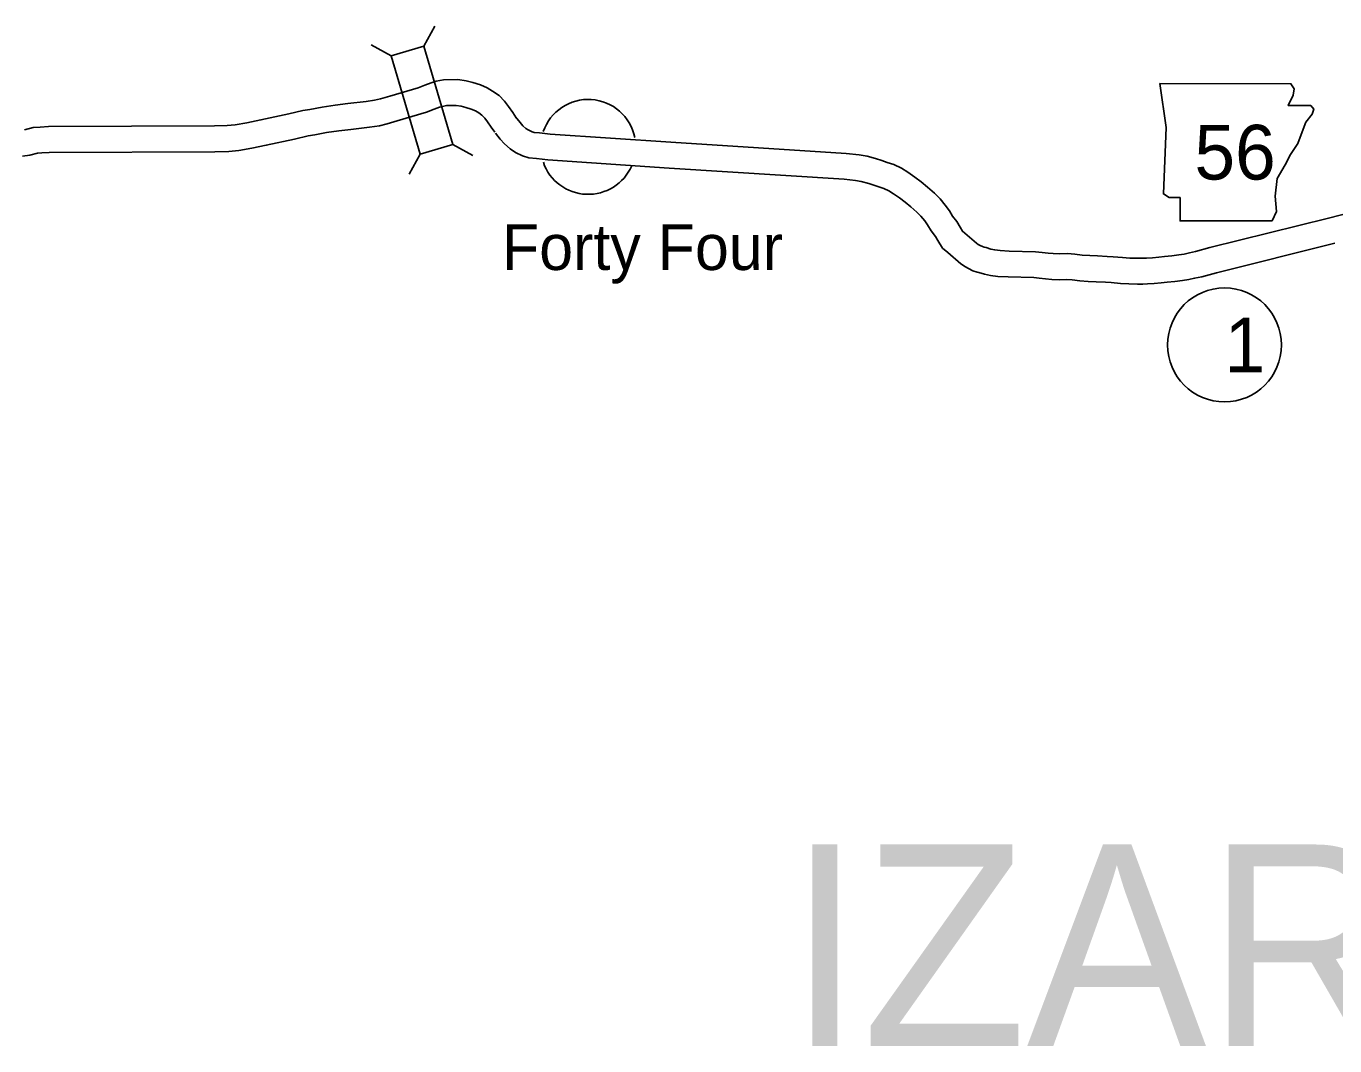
# Model space of a CAD drawing. Extents: x -939622 to -934222, y 1383701 to 1385301.
# Drawn here: x -936513.4 to -936467.91, y 1384997.25 to 1385032.7 of the extents above; entities that cross this region are included whole.
import ezdxf

# ---------------------------------------------------------------- set-up
doc = ezdxf.new("R2010")
doc.units = 0
for name, color, linetype in [('Default', 7, 'Continuous'), ('Level 10', 7, 'Continuous'), ('Level 20', 7, 'Continuous'), ('Level 21', 7, 'Continuous'), ('Level 24', 7, 'Continuous'), ('Level 27', 7, 'Continuous')]:
    doc.layers.add(name, color=color, linetype=linetype)

msp = doc.modelspace()

# ---------------------------------------------------------------- linework, layer by layer
at = {"layer": 'Level 10'}
for points in [[(-936513.45, 1385029.097), (-936513.15, 1385029.174), (-936512.915, 1385029.193), (-936512.619, 1385029.207), (-936506.854, 1385029.232), (-936506.406, 1385029.245), (-936506.129, 1385029.27), (-936505.724, 1385029.339), (-936505.237, 1385029.438), (-936504.271, 1385029.648), (-936503.777, 1385029.762), (-936503.534, 1385029.807), (-936503.108, 1385029.887), (-936502.652, 1385029.956), (-936502.222, 1385030.006), (-936501.577, 1385030.082), (-936501.294, 1385030.121), (-936501.081, 1385030.178), (-936500.755, 1385030.269), (-936499.77, 1385030.558), (-936499.537, 1385030.649), (-936499.321, 1385030.729), (-936499.15, 1385030.784), (-936498.887, 1385030.837), (-936498.392, 1385030.844), (-936498.101, 1385030.797), (-936497.869, 1385030.744), (-936497.604, 1385030.655), (-936497.376, 1385030.553), (-936497.184, 1385030.444), (-936496.963, 1385030.288), (-936496.772, 1385030.087), (-936496.632, 1385029.903), (-936496.488, 1385029.698), (-936496.363, 1385029.509)], [(-936513.528, 1385028.174), (-936513.269, 1385028.214), (-936513.001, 1385028.283), (-936512.858, 1385028.295), (-936512.596, 1385028.307), (-936506.839, 1385028.332), (-936506.351, 1385028.346), (-936506.011, 1385028.378), (-936505.559, 1385028.455), (-936505.052, 1385028.558), (-936504.074, 1385028.77), (-936503.594, 1385028.881), (-936503.37, 1385028.922), (-936502.957, 1385029), (-936502.533, 1385029.064), (-936502.118, 1385029.112), (-936501.462, 1385029.189), (-936501.116, 1385029.238), (-936500.845, 1385029.309), (-936500.508, 1385029.403), (-936499.479, 1385029.705), (-936499.216, 1385029.808), (-936499.027, 1385029.879), (-936498.923, 1385029.912), (-936498.791, 1385029.938), (-936498.457, 1385029.943), (-936498.273, 1385029.914), (-936498.113, 1385029.877), (-936497.932, 1385029.816), (-936497.784, 1385029.75), (-936497.667, 1385029.683), (-936497.554, 1385029.604), (-936497.458, 1385029.503), (-936497.359, 1385029.372), (-936497.232, 1385029.19), (-936497.111, 1385029.01)], [(-936496.388, 1385029.544), (-936496.231, 1385029.351), (-936496.132, 1385029.239), (-936496.028, 1385029.146), (-936495.948, 1385029.093), (-936495.815, 1385029.03), (-936495.739, 1385029.007), (-936495.561, 1385028.988), (-936495.179, 1385028.944), (-936490.989, 1385028.665), (-936484.891, 1385028.273), (-936484.446, 1385028.226), (-936484.172, 1385028.175), (-936483.875, 1385028.093), (-936483.652, 1385028.034), (-936483.466, 1385027.963), (-936483.243, 1385027.89), (-936482.976, 1385027.758), (-936482.755, 1385027.621), (-936482.514, 1385027.455), (-936482.291, 1385027.283), (-936482.067, 1385027.103), (-936481.829, 1385026.895), (-936481.634, 1385026.699), (-936481.454, 1385026.477), (-936481.31, 1385026.282), (-936481.2, 1385026.092), (-936481.052, 1385025.905), (-936480.938, 1385025.716), (-936480.851, 1385025.571), (-936480.776, 1385025.506), (-936480.369, 1385025.152), (-936480.308, 1385025.113), (-936480.235, 1385025.077), (-936480.153, 1385025.035), (-936480.094, 1385025.017), (-936480.028, 1385024.999), (-936479.865, 1385024.947), (-936479.733, 1385024.921), (-936479.541, 1385024.896), (-936479.232, 1385024.878), (-936478.312, 1385024.859), (-936478.085, 1385024.83), (-936477.88, 1385024.807), (-936477.702, 1385024.794), (-936477.473, 1385024.786), (-936477.201, 1385024.794), (-936476.945, 1385024.77), (-936476.693, 1385024.742), (-936476.43, 1385024.726), (-936476.165, 1385024.713), (-936475.827, 1385024.697), (-936475.617, 1385024.681), (-936475.292, 1385024.653), (-936475.037, 1385024.637), (-936474.767, 1385024.63), (-936474.612, 1385024.633), (-936474.463, 1385024.638), (-936474.253, 1385024.647), (-936474.033, 1385024.667), (-936473.836, 1385024.688), (-936473.579, 1385024.719), (-936473.337, 1385024.746), (-936473.15, 1385024.778), (-936472.966, 1385024.816), (-936472.749, 1385024.862), (-936472.258, 1385024.999), (-936468.131, 1385026.028)], [(-936497.085, 1385028.975), (-936496.918, 1385028.77), (-936496.772, 1385028.604), (-936496.578, 1385028.431), (-936496.39, 1385028.307), (-936496.142, 1385028.19), (-936495.922, 1385028.121), (-936495.661, 1385028.093), (-936495.261, 1385028.047), (-936491.048, 1385027.767), (-936484.967, 1385027.376), (-936484.576, 1385027.334), (-936484.374, 1385027.297), (-936484.11, 1385027.224), (-936483.929, 1385027.176), (-936483.765, 1385027.114), (-936483.584, 1385027.055), (-936483.414, 1385026.971), (-936483.247, 1385026.868), (-936483.045, 1385026.728), (-936482.848, 1385026.576), (-936482.646, 1385026.413), (-936482.445, 1385026.238), (-936482.304, 1385026.096), (-936482.166, 1385025.926), (-936482.064, 1385025.788), (-936481.946, 1385025.584), (-936481.793, 1385025.392), (-936481.709, 1385025.252), (-936481.55, 1385024.987), (-936481.368, 1385024.828), (-936480.91, 1385024.431), (-936480.753, 1385024.329), (-936480.639, 1385024.272), (-936480.491, 1385024.197), (-936480.343, 1385024.152), (-936480.283, 1385024.136), (-936480.09, 1385024.074), (-936479.879, 1385024.033), (-936479.626, 1385023.999), (-936479.267, 1385023.979), (-936478.379, 1385023.96), (-936478.191, 1385023.936), (-936477.963, 1385023.911), (-936477.75, 1385023.895), (-936477.475, 1385023.886), (-936477.23, 1385023.893), (-936477.036, 1385023.875), (-936476.77, 1385023.845), (-936476.48, 1385023.828), (-936476.21, 1385023.814), (-936475.881, 1385023.798), (-936475.688, 1385023.784), (-936475.358, 1385023.756), (-936475.077, 1385023.738), (-936474.771, 1385023.73), (-936474.59, 1385023.733), (-936474.428, 1385023.739), (-936474.193, 1385023.749), (-936473.945, 1385023.772), (-936473.735, 1385023.794), (-936473.476, 1385023.825), (-936473.209, 1385023.854), (-936472.982, 1385023.894), (-936472.784, 1385023.935), (-936472.535, 1385023.987), (-936472.027, 1385024.129), (-936467.913, 1385025.155)], [(-936463.073, 1385025.787), (-936463.497, 1385025.996), (-936463.718, 1385026.113), (-936463.953, 1385026.195), (-936464.162, 1385026.264), (-936464.387, 1385026.329), (-936464.683, 1385026.406), (-936464.971, 1385026.459), (-936465.277, 1385026.496), (-936465.556, 1385026.5), (-936465.779, 1385026.488), (-936466.09, 1385026.474), (-936466.362, 1385026.438), (-936466.683, 1385026.389), (-936467.027, 1385026.313), (-936467.369, 1385026.225), (-936468.135, 1385026.027)]]:
    msp.add_lwpolyline(points, dxfattribs=at)
at = {"layer": 'Level 20'}
for p, q in [((-936499.572, 1385032.004), (-936499.192, 1385032.699)), ((-936500.712, 1385031.669), (-936501.407, 1385032.049)), ((-936499.708, 1385028.25), (-936500.088, 1385027.555)), ((-936498.568, 1385028.584), (-936497.873, 1385028.205))]:
    msp.add_line(p, q, dxfattribs=at)
msp.add_lwpolyline([(-936500.712, 1385031.669), (-936499.708, 1385028.25), (-936498.568, 1385028.584), (-936499.572, 1385032.004)], close=True, dxfattribs=at)
at = {"layer": 'Level 21'}
msp.add_lwpolyline([(-936473.999, 1385030.701), (-936473.771, 1385029.178), (-936473.872, 1385026.869), (-936473.669, 1385026.742), (-936473.288, 1385026.742), (-936473.288, 1385025.93), (-936470.091, 1385025.93), (-936469.939, 1385026.26), (-936469.989, 1385026.793), (-936469.913, 1385027.402), (-936469.634, 1385027.884), (-936469.456, 1385028.239), (-936469.203, 1385028.62), (-936469.05, 1385029.026), (-936468.924, 1385029.356), (-936468.695, 1385029.635), (-936468.644, 1385029.813), (-936468.746, 1385029.939), (-936469.533, 1385029.939), (-936469.355, 1385030.295), (-936469.33, 1385030.523), (-936469.435, 1385030.698)], close=True, dxfattribs=at)
at = {"layer": 'Level 24'}
for start, end in [(11.3099, 161.2814), (199.0108, 336.3458)]:
    msp.add_arc((-936493.862, 1385028.503), 1.65, start, end, dxfattribs=at)
at = {"layer": 'Level 27'}
msp.add_circle((-936471.746, 1385021.617), 1.98, dxfattribs=at)

# ---------------------------------------------------------------- texts
at = {"layer": 'Default'}
msp.add_text('IZARD', height=7, dxfattribs=at).set_placement((-936486.937, 1384997.25))
at = {"layer": 'Level 21'}
msp.add_text('56', height=1.9008, dxfattribs=at).set_placement((-936472.793, 1385027.367))
at = {"layer": 'Level 24'}
msp.add_text('Forty Four', height=1.584, dxfattribs=at).set_placement((-936496.86, 1385024.223))
at = {"layer": 'Level 27'}
msp.add_text('1', height=1.901, dxfattribs=at).set_placement((-936471.746, 1385020.667))

doc.saveas('drawing.dxf')
